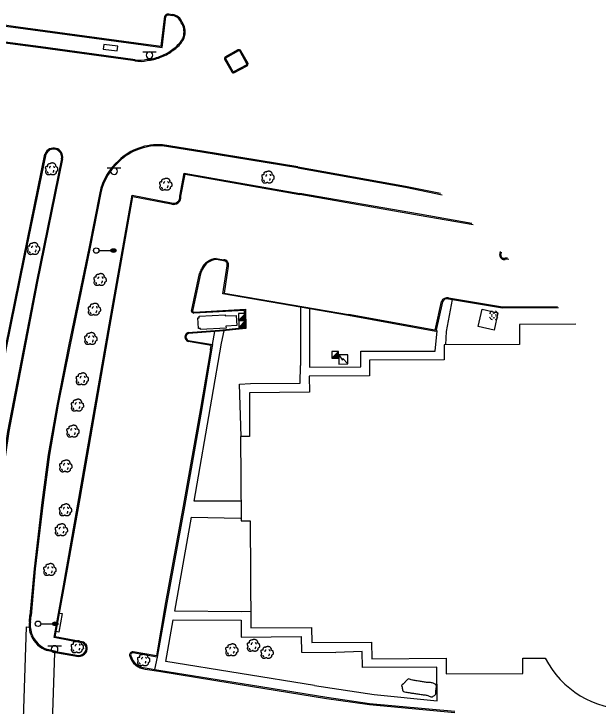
# Model space of a CAD drawing. Extents: x 2145380 to 2156929, y 139568 to 149130.
# Drawn here: x 2151940.9 to 2152263.4, y 143482 to 143864.4 of the extents above; entities that cross this region are included whole.
import ezdxf

# ---------------------------------------------------------------- set-up
doc = ezdxf.new("R2010")
doc.units = 0
for name, color, linetype in [('TOPO_Asphalt', 7, 'Continuous'), ('TOPO_Building', 7, 'Continuous'), ('TOPO_Concrete', 7, 'Continuous'), ('TOPO_Curb Back', 7, 'Continuous'), ('TOPO_DRAIN_Inlet Grate', 7, 'Continuous'), ('TOPO_DRAIN_Manhole', 7, 'Continuous'), ('TOPO_Light Pole', 7, 'Continuous'), ('TOPO_Misc', 7, 'Continuous'), ('TOPO_Misc Line', 7, 'Continuous'), ('TOPO_Shrub', 7, 'Continuous'), ('TOPO_Sidewalk', 7, 'Continuous'), ('TOPO_Sign', 7, 'Continuous'), ('TOPO_Tree', 7, 'Continuous')]:
    doc.layers.add(name, color=color, linetype=linetype)

# ---------------------------------------------------------------- blocks, each defined once
blk = doc.blocks.new('LP')
at = {"layer": 'TOPO_Light Pole'}
blk.add_line((3.81, 0), (20.32, 0), dxfattribs=at)
for points in [[(20.32, 0), (27.94, 0)], [(20.32, 0), (23.5, 0)], [(20.83, 1.27), (27.43, 1.27)], [(20.83, 1.27), (23.5, 1.27)], [(23.71, 1.27), (27.43, 1.27)], [(23.71, 0), (27.94, 0)], [(20.83, -1.27), (27.43, -1.27)], [(20.83, -1.27), (23.5, -1.27)], [(23.71, -1.27), (27.43, -1.27)]]:
    blk.add_lwpolyline(points, dxfattribs=at)
blk.add_circle((0, 0), 3.81, dxfattribs=at)
blk.add_ellipse((24.13, 0), major_axis=(3.81, 0), ratio=0.666667, dxfattribs=at)
blk = doc.blocks.new('MHEXST')
at = {"layer": 'TOPO_DRAIN_Manhole'}
for centre, radius, start, end in [((-0.1, 0.3), 12.7, 112.9748, 158.2636), ((-0.1, 0.1), 6.35, 157.9722, 204.161), ((-0.1, 0.1), 6.35, 66.1941, 113.691), ((-0.1, 0.3), 12.7, 22.0744, 68.6991), ((-0.1, 0.1), 6.35, 336.8023, 21.4046), ((-0.1, 0.3), 12.7, 202.6921, 248.1938), ((-0.1, 0.1), 6.35, 248.5791, 293.1995), ((-0.1, 0.3), 12.7, 291.7963, 337.3032)]:
    blk.add_arc(centre, radius, start, end, dxfattribs=at)
blk = doc.blocks.new('TREE')
at = {"layer": 'TOPO_Tree'}
for points in [[(-3.5, 17.6), (-3.1, 18.3), (-2.6, 18.8), (-1.9, 19.2), (-1, 19.7), (-0.2, 20), (0.7, 20.2), (1.6, 20.5), (2.5, 20.8), (3.4, 20.8), (4.1, 20.7), (4.8, 20.5), (5.5, 20.2), (6.4, 19.9), (7.3, 19.7), (8.2, 19.2), (9.4, 18.4), (10, 17.2), (10.8, 16), (11.2, 15.3), (11.6, 14.6), (11.9, 13.9), (12.2, 13.1), (11.4, 12), (11.9, 11.2), (12, 11), (12.2, 10.9), (12.4, 10.7), (12.9, 10.4), (13.5, 10), (14, 9.7), (14.7, 9.2), (15.4, 8.7), (16.1, 8.1), (16.7, 7.5), (16.9, 6.7), (17.1, 6), (17.6, 4.4), (17.7, 2.8), (17.7, 1.2), (17.7, -0.2), (17.8, -2.2), (16.6, -3), (15.5, -3.8), (14.3, -4.6), (13.2, -5.3)], [(-14.1, -0.4), (-14.2, 0.5), (-14.4, 1.4), (-14.6, 2.3), (-14.8, 3.2), (-15.5, 4), (-15.7, 4.9), (-15.8, 5.6), (-15.7, 6.3), (-15.7, 7), (-15.6, 7.9), (-15.7, 8.8), (-15.1, 9.7), (-14.6, 10.4), (-13.8, 10.5), (-13, 10.7), (-12.2, 11), (-11.1, 10), (-10.4, 10.7), (-9.4, 11.7), (-10.3, 13.3), (-9.8, 14.4), (-9.6, 15.1), (-9.3, 15.9), (-8.8, 16.5), (-8.2, 17.3), (-7.5, 17.7), (-6.7, 18.1), (-6.1, 18.4), (-5.6, 18.6), (-5.1, 18.7), (-4.5, 18.7), (-4, 18.5), (-3.5, 18.1)], [(13.2, -5.3), (13.3, -5.8), (13.4, -6.3), (13.4, -6.7), (13.8, -8.5), (12.2, -10), (10.8, -11.5), (10, -12.3), (9.1, -12.8), (8.2, -13.1), (6, -13.8), (3.3, -13.6), (1.3, -13.1), (0.5, -12.9), (-0.1, -11.4), (-0.8, -11.5), (-2, -11.6), (-3.3, -12.8), (-4.5, -13.1), (-6.1, -13.5), (-7.8, -14), (-9.3, -13.6), (-11.4, -13.1), (-12.8, -11.4), (-14.1, -9.4), (-15.3, -7.3), (-15.6, -5.1), (-15.1, -3), (-14.9, -1.9), (-13.9, -0.8), (-13.5, 0.1)], [(-4.2, 5.1), (-4.5, 6.1), (-4.3, 7.2), (-3.8, 8.2), (-3.3, 9.3), (-2.7, 10.3), (-1.6, 11)], [(5.9, 11.2), (6.5, 10.7), (7, 10.2), (7.4, 9.5), (7.9, 8.6), (8.3, 7.6), (8.5, 6.6)], [(-11.4, -4.5), (-11.5, -5.4), (-11, -6.3), (-10.1, -7.2), (-9.3, -8), (-8.5, -8.3), (-7.7, -8.1)], [(4.8, -6.3), (5.7, -5.7), (6.3, -4.9), (6.8, -3.9), (7.4, -2.8), (7.6, -1.7), (7.5, -0.6)]]:
    blk.add_open_spline(points, degree=3, dxfattribs=at)

msp = doc.modelspace()

# ---------------------------------------------------------------- linework, layer by layer
at = {"layer": 'TOPO_Asphalt'}
msp.add_line((2151963.27, 143511.74), (2151961.94, 143466.87), dxfattribs=at)
msp.add_lwpolyline([(2151947.18, 143452.43), (2151945.44, 143452.45), (2151947.81, 143525.76), (2151949.09, 143525.6)], dxfattribs=at)
at = {"layer": 'TOPO_Building'}
msp.add_lwpolyline([(2152251.03, 143692.99), (2152219.94, 143692.81), (2152220, 143681.83), (2152178.43, 143681.58), (2152178.48, 143673.36), (2152137.13, 143673.11), (2152137.18, 143664.41), (2152103.96, 143664.21), (2152104.01, 143655.36), (2152070.89, 143655.17), (2152071.03, 143631.05), (2152066.05, 143631.02), (2152066.32, 143584.39), (2152071.3, 143584.42), (2152071.65, 143525.32), (2152105.24, 143525.52), (2152105.29, 143517.09), (2152138.38, 143517.28), (2152138.43, 143508.21), (2152179.57, 143508.45), (2152179.62, 143499.87), (2152221.94, 143500.12), (2152221.89, 143508.48), (2152234.19, 143508.56)], dxfattribs=at)
msp.add_arc((2152280.59, 143532.41), 52.17, 207.2069, 333.4633, dxfattribs=at)
at = {"layer": 'TOPO_Concrete'}
msp.add_lwpolyline([(2152208.11, 143699.23), (2152205.96, 143689.75), (2152197.25, 143691.72), (2152199.4, 143701.21), (2152208.11, 143699.23)], dxfattribs=at)
at = {"layer": 'TOPO_Curb Back'}
for p, q in [((2151902.83, 143862.73), (2151943.34, 143857.29)), ((2152022.26, 143846.52), (2152024.26, 143863.15)), ((2152022.78, 143845.84), (2152024.84, 143862.97)), ((2152026.15, 143863.81), (2152028.5, 143863.51)), ((2152026.17, 143864.42), (2152028.59, 143864.1)), ((2151902.14, 143862.22), (2151943.26, 143856.69)), ((2151943.26, 143856.69), (2152012.35, 143847.25)), ((2151943.34, 143857.29), (2152012.43, 143847.85)), ((2151955.67, 143845.68), (2151911.7, 143851.44)), ((2151955.75, 143846.27), (2151911.78, 143852.03)), ((2152012.35, 143847.25), (2152022.78, 143845.84)), ((2152012.43, 143847.85), (2152022.26, 143846.52)), ((2152006.48, 143838.7), (2151955.67, 143845.68)), ((2152006.56, 143839.29), (2151955.75, 143846.27)), ((2152007.73, 143838.5), (2152006.48, 143838.7)), ((2152007.84, 143839.09), (2152006.56, 143839.29))]:
    msp.add_line(p, q, dxfattribs=at)
for points in [[(2152064.59, 143844.55), (2152057.41, 143840.43)], [(2152064.83, 143844), (2152057.71, 143839.91)], [(2152069.58, 143836.75), (2152065.74, 143843.69)], [(2152070.17, 143836.92), (2152066.25, 143844.01)], [(2152057.77, 143839.69), (2152061.68, 143832.63)], [(2152057.24, 143839.4), (2152061.18, 143832.3)], [(2152062.35, 143832.48), (2152069.35, 143836.24)], [(2152062.62, 143831.95), (2152069.7, 143835.74)], [(2152097.61, 143779.34), (2152044.73, 143788.06), (2152022.82, 143791.45)], [(2152097.71, 143779.93), (2152044.83, 143788.65), (2152022.89, 143792.05)], [(2151914.77, 143513.33), (2151916.81, 143542.48), (2151920.1, 143577.84), (2151927.2, 143630.09), (2151936.21, 143680.08), (2151946.36, 143729.94), (2151958.05, 143787)], [(2151915.37, 143513.29), (2151917.41, 143542.43), (2151920.7, 143577.77), (2151927.8, 143630), (2151936.8, 143679.97), (2151946.95, 143729.82), (2151958.63, 143786.88)], [(2151967.23, 143784.37), (2151953.4, 143716.65), (2151937.43, 143633.77), (2151931.97, 143596.9), (2151928.59, 143567.91), (2151925.61, 143539.07), (2151923.93, 143512.09)], [(2151967.82, 143784.25), (2151953.99, 143716.53), (2151938.02, 143633.67), (2151932.57, 143596.82), (2151929.18, 143567.84), (2151926.21, 143539.02), (2151924.53, 143512.02)], [(2152097.61, 143779.34), (2152157.06, 143768.6), (2152177.29, 143764.52)], [(2152097.71, 143779.93), (2152157.17, 143769.19), (2152176.49, 143765.29)], [(2152032.49, 143763.71), (2152034.96, 143776.5), (2152098.83, 143765.24)], [(2152033.1, 143763.69), (2152035.44, 143775.81), (2152098.73, 143764.65)], [(2151988.26, 143765.59), (2151982.43, 143735.64), (2151971.13, 143680.85), (2151964.7, 143648.84), (2151959.91, 143621.07), (2151956.41, 143594.51), (2151952.01, 143557.93), (2151949.75, 143532.14)], [(2151988.85, 143765.47), (2151983.01, 143735.52), (2151971.71, 143680.73), (2151965.29, 143648.73), (2151960.5, 143620.98), (2151957, 143594.44), (2151952.6, 143557.87), (2151950.35, 143532.11)], [(2151979.23, 143516.86), (2151963.06, 143519.85), (2151968.21, 143548.51), (2151976.84, 143596.75), (2151992.95, 143689.49), (2152006.13, 143764.26), (2152027.92, 143759.97)], [(2151979.59, 143517.4), (2151963.76, 143520.33), (2151968.8, 143548.4), (2151977.43, 143596.65), (2151993.54, 143689.39), (2152006.61, 143763.55), (2152027.76, 143759.39)], [(2152194.41, 143747.91), (2152164.64, 143753.1), (2152098.73, 143764.65)], [(2152193.64, 143748.65), (2152164.74, 143753.69), (2152098.83, 143765.24)], [(2152209.16, 143731.21), (2152209.55, 143733.22)], [(2152209.75, 143731.14), (2152210.06, 143732.72)], [(2152056.66, 143728.02), (2152052.58, 143728.69)], [(2152052.6, 143729.29), (2152056.72, 143728.62)], [(2152213.48, 143729.41), (2152211.99, 143729.43)], [(2152214.1, 143728.81), (2152212.07, 143728.83)], [(2152177.46, 143705.41), (2152173.82, 143688.97), (2152125.57, 143697.75), (2152056.31, 143709.72), (2152058.57, 143725.16)], [(2152059.16, 143725.01), (2152056.99, 143710.21), (2152125.67, 143698.35)], [(2152039.01, 143700.11), (2152043.34, 143720.98)], [(2152043.92, 143720.82), (2152039.59, 143700.22)], [(2152180.78, 143707.01), (2152210.57, 143702), (2152241.59, 143702.14)], [(2152180.88, 143707.6), (2152210.62, 143702.6), (2152240.98, 143702.74)], [(2152176.87, 143705.52), (2152173.36, 143689.66), (2152125.68, 143698.35)], [(2152037.11, 143688.42), (2152054.32, 143689.74), (2152068.42, 143691.08), (2152068.13, 143700.59), (2152040.33, 143699.08)], [(2152040.35, 143699.68), (2152068.71, 143701.22), (2152069.03, 143690.53), (2152054.37, 143689.14), (2152037.23, 143687.83)], [(2152037.17, 143684.06), (2152050.55, 143681.78), (2152050.02, 143678.78), (2152044.57, 143646.4), (2152035.01, 143592.34), (2152025.25, 143539.13), (2152020.03, 143509.1), (2152006.61, 143511.39)], [(2152049.43, 143678.89), (2152049.85, 143681.29), (2152037.02, 143683.48)], [(2152049.43, 143678.9), (2152043.98, 143646.5), (2152034.42, 143592.45), (2152024.66, 143539.24), (2152019.54, 143509.79), (2152006.73, 143511.98)], [(2151949.45, 143528.6), (2151949.75, 143532.15)], [(2151950.04, 143528.53), (2151950.35, 143532.1)], [(2151963.9, 143511.61), (2151959.31, 143512.72)], [(2151964.04, 143512.19), (2151959.48, 143513.29)], [(2151963.92, 143511.6), (2151976.49, 143509.48)], [(2151964.03, 143512.19), (2151976.54, 143510.08)], [(2152013.44, 143503.12), (2152020.97, 143501.84), (2152071.58, 143493.71), (2152113.59, 143486.89), (2152137.29, 143483.53), (2152184.38, 143479.16)], [(2152013.36, 143502.52), (2152020.87, 143501.25), (2152071.49, 143493.12), (2152113.5, 143486.3), (2152137.22, 143482.93), (2152184.32, 143478.57)]]:
    msp.add_lwpolyline(points, dxfattribs=at)
for centre, radius, start, end in [((2152026.28, 143862.16), 2.26, 92.9354, 153.9994), ((2152026.28, 143862.16), 1.66, 94.6712, 150.7631), ((2152027.26, 143857.09), 6.54, 21.8168, 79.0954), ((2152027.26, 143857.09), 7.14, 22.3057, 79.2455), ((2152025.69, 143854.49), 9.15, 348.0448, 33.34), ((2152025.69, 143854.49), 9.75, 348.176, 32.9863), ((2152028.31, 143853.45), 6.39, 326.5985, 352.3362), ((2152028.31, 143853.45), 6.99, 326.7411, 352.1521), ((2152017.56, 143861.11), 19.65, 301.744, 315.8565), ((2152023.97, 143855.54), 11.17, 313.4764, 329.8997), ((2152023.97, 143855.54), 11.77, 313.5366, 329.8177), ((2152015.67, 143859.43), 19.38, 286.9509, 309.1443), ((2152015.67, 143859.43), 19.98, 287.0669, 309.0341), ((2152017.56, 143861.12), 20.25, 301.855, 315.8175), ((2152065.06, 143843.17), 1.46, 35.1394, 108.7351), ((2152065.06, 143843.17), 0.858, 37.0315, 105.3405), ((2152013.97, 143856.88), 17.59, 271.2996, 294.6946), ((2152013.97, 143856.88), 18.19, 271.549, 294.5639), ((2152058.01, 143839.81), 0.872, 123.1998, 208.6034), ((2152058.01, 143839.81), 0.272, 123.1992, 208.2466), ((2152010.72, 143851.76), 13.59, 257.293, 285.982), ((2152010.72, 143851.76), 12.99, 257.207, 286.3145), ((2152068.85, 143836.77), 0.728, 313.5557, 358.5769), ((2152068.85, 143836.77), 1.33, 309.5668, 6.5747), ((2152062.11, 143832.99), 1.16, 216.3835, 295.9064), ((2152062.11, 143832.99), 0.558, 219.6254, 294.8778), ((2151962.82, 143785.23), 5.09, 348.9494, 159.0858), ((2152020.5, 143760.6), 31.54, 85.661, 133.546), ((2152020.5, 143760.6), 30.94, 85.7043, 133.5664), ((2151962.82, 143785.23), 4.49, 348.981, 159.0854), ((2152020.85, 143758.45), 33.37, 131.4458, 167.6338), ((2152020.85, 143758.45), 32.77, 131.4259, 167.6218), ((2152029.08, 143763.21), 4.04, 250.9401, 6.8095), ((2152029.08, 143763.21), 3.44, 250.2753, 8.3084), ((2152053.44, 143719.37), 9.95, 94.8371, 155.0531), ((2152053.44, 143719.37), 9.35, 95.2819, 155.0782), ((2152211.5, 143731.1), 2.35, 177.4788, 283.964), ((2152211.5, 143731.1), 1.75, 178.84, 286.2929), ((2152056.62, 143725.93), 2.09, 338.4858, 88.8986), ((2152056.62, 143725.93), 2.69, 340.0496, 87.937), ((2152066.51, 143712.93), 24.53, 154.2814, 160.8411), ((2152066.51, 143712.93), 23.93, 154.2737, 160.752), ((2152180.21, 143703.96), 3.7, 79.5268, 153.7574), ((2152180.21, 143703.96), 3.1, 79.4403, 153.7574), ((2152040.47, 143700.62), 1.55, 199.4259, 264.7213), ((2152040.52, 143700.72), 1.06, 208.1728, 260.8731), ((2152037.89, 143685.94), 2.6, 107.4126, 250.5037), ((2152037.89, 143685.94), 2, 109.2444, 249.1245), ((2151964.45, 143526.65), 15.13, 172.609, 201.379), ((2151964.45, 143526.65), 14.53, 172.5592, 201.3557), ((2151964.17, 143526.85), 14.95, 202.5081, 251.0131), ((2151964.17, 143526.85), 14.35, 202.5317, 250.9015), ((2151987.95, 143522.87), 10.59, 214.5768, 226.6607), ((2151987.95, 143522.87), 9.99, 213.1705, 227.6239), ((2151976.57, 143514.15), 4.24, 327.617, 13.8777), ((2151976.57, 143514.15), 4.84, 327.298, 16.0609), ((2151976.52, 143514.66), 5.18, 269.7238, 322.7609), ((2151976.52, 143514.66), 4.58, 270.3151, 322.4629), ((2152006.4, 143510.36), 1.66, 78.4629, 207.4685), ((2152006.4, 143510.36), 1.05, 77.9936, 210.5329), ((2152014.31, 143512.22), 9.74, 195.6119, 264.3755), ((2152014.31, 143512.22), 9.14, 195.1833, 264.5042)]:
    msp.add_arc(centre, radius, start, end, dxfattribs=at)
at = {"layer": 'TOPO_DRAIN_Inlet Grate'}
msp.add_lwpolyline([(2151966.08, 143533.29), (2151967.59, 143533.14), (2151965.79, 143522.94), (2151964.27, 143523.21)], dxfattribs=at)
at = {"layer": 'TOPO_Misc'}
for p, q in [((2152064.96, 143695.11), (2152068.7, 143698.86)), ((2152068.11, 143698.26), (2152068.7, 143698.26)), ((2152068.3, 143698.45), (2152068.7, 143698.45)), ((2152068.49, 143698.64), (2152068.7, 143698.64)), ((2152068.67, 143698.82), (2152068.7, 143698.82)), ((2152065.03, 143691.25), (2152068.77, 143695)), ((2152065.12, 143695.27), (2152068.71, 143695.27)), ((2152065.31, 143695.46), (2152068.71, 143695.46)), ((2152065.49, 143695.64), (2152068.71, 143695.64)), ((2152065.68, 143695.83), (2152068.71, 143695.83)), ((2152065.87, 143696.02), (2152068.71, 143696.02)), ((2152066.06, 143696.21), (2152068.71, 143696.21)), ((2152066.25, 143696.4), (2152068.71, 143696.4)), ((2152066.43, 143696.58), (2152068.7, 143696.58)), ((2152066.62, 143696.77), (2152068.7, 143696.77)), ((2152066.8, 143696.95), (2152068.7, 143696.95)), ((2152066.98, 143697.14), (2152068.7, 143697.14)), ((2152067.17, 143697.33), (2152068.7, 143697.33)), ((2152067.36, 143697.51), (2152068.7, 143697.51)), ((2152067.55, 143697.7), (2152068.7, 143697.7)), ((2152067.73, 143697.88), (2152068.7, 143697.88)), ((2152067.92, 143698.07), (2152068.7, 143698.07)), ((2152068.18, 143694.41), (2152068.77, 143694.41)), ((2152068.37, 143694.59), (2152068.77, 143694.59)), ((2152068.56, 143694.79), (2152068.77, 143694.79)), ((2152068.74, 143694.97), (2152068.77, 143694.97)), ((2152065.19, 143691.42), (2152068.78, 143691.42)), ((2152065.38, 143691.61), (2152068.78, 143691.61)), ((2152065.56, 143691.79), (2152068.78, 143691.79)), ((2152065.75, 143691.98), (2152068.78, 143691.98)), ((2152065.93, 143692.16), (2152068.78, 143692.16)), ((2152066.13, 143692.35), (2152068.78, 143692.35)), ((2152066.32, 143692.54), (2152068.78, 143692.54)), ((2152066.5, 143692.73), (2152068.77, 143692.73)), ((2152066.69, 143692.92), (2152068.77, 143692.92)), ((2152066.87, 143693.1), (2152068.77, 143693.1)), ((2152067.05, 143693.28), (2152068.77, 143693.28)), ((2152067.24, 143693.47), (2152068.77, 143693.47)), ((2152067.43, 143693.66), (2152068.77, 143693.66)), ((2152067.62, 143693.85), (2152068.77, 143693.85)), ((2152067.8, 143694.03), (2152068.77, 143694.03)), ((2152067.99, 143694.22), (2152068.77, 143694.22)), ((2152116.38, 143674.2), (2152120.11, 143677.95)), ((2152117.47, 143675.3), (2152120.12, 143675.3)), ((2152117.66, 143675.49), (2152120.12, 143675.49)), ((2152117.84, 143675.67), (2152120.11, 143675.67)), ((2152118.03, 143675.87), (2152120.11, 143675.87)), ((2152118.22, 143676.05), (2152120.11, 143676.05)), ((2152118.4, 143676.23), (2152120.11, 143676.23)), ((2152118.59, 143676.42), (2152120.11, 143676.42)), ((2152118.77, 143676.61), (2152120.11, 143676.61)), ((2152118.96, 143676.8), (2152120.11, 143676.8)), ((2152119.15, 143676.98), (2152120.11, 143676.98)), ((2152119.34, 143677.17), (2152120.11, 143677.17)), ((2152119.53, 143677.36), (2152120.11, 143677.36)), ((2152119.71, 143677.54), (2152120.11, 143677.54)), ((2152119.9, 143677.73), (2152120.11, 143677.73)), ((2152120.08, 143677.92), (2152120.11, 143677.92)), ((2152116.53, 143674.37), (2152120.12, 143674.37)), ((2152116.72, 143674.56), (2152120.12, 143674.56)), ((2152116.91, 143674.74), (2152120.12, 143674.74)), ((2152117.1, 143674.93), (2152120.12, 143674.93)), ((2152117.28, 143675.11), (2152120.12, 143675.11))]:
    msp.add_line(p, q, dxfattribs=at)
for points in [[(2152068.71, 143695.11), (2152068.7, 143698.86), (2152064.96, 143698.85), (2152064.96, 143695.11), (2152068.71, 143695.11)], [(2152068.78, 143691.26), (2152068.77, 143695), (2152065.03, 143695), (2152065.03, 143691.25), (2152068.78, 143691.26)], [(2152120.12, 143674.21), (2152120.11, 143677.95), (2152116.37, 143677.95), (2152116.38, 143674.2), (2152120.12, 143674.21)], [(2152125.2, 143671.01), (2152125.19, 143676), (2152120.2, 143675.99), (2152120.21, 143671), (2152125.2, 143671.01)], [(2152120.2, 143675.99), (2152122.31, 143673.13), (2152122.53, 143674.07), (2152125.2, 143671.01)]]:
    msp.add_lwpolyline(points, dxfattribs=at)
at = {"layer": 'TOPO_Misc Line'}
msp.add_lwpolyline([(2152058.01, 143690.79), (2152043.94, 143690), (2152043.9, 143690.64), (2152042.73, 143690.57), (2152042.4, 143696.44), (2152043.27, 143696.49), (2152043.22, 143697.35), (2152057.56, 143698.14), (2152057.6, 143697.54), (2152063.69, 143697.88), (2152064, 143692.25), (2152057.95, 143691.92)], close=True, dxfattribs=at)
at = {"layer": 'TOPO_Shrub'}
msp.add_open_spline([(2152154.96, 143493.41), (2152154.96, 143493.41), (2152156.04, 143494.52), (2152157.12, 143495.63), (2152158.2, 143496.75), (2152158.79, 143497.35), (2152159.87, 143496.58), (2152160.69, 143496.44), (2152163.02, 143496.05), (2152165.36, 143495.65), (2152167.7, 143495.26), (2152169.55, 143494.94), (2152171.4, 143495.19), (2152173.24, 143494.23), (2152174.43, 143493.61), (2152173.96, 143491.83), (2152173.89, 143490.65), (2152173.84, 143489.79), (2152174.04, 143488.8), (2152173.17, 143488.09), (2152171.51, 143486.73), (2152169.8, 143487.97), (2152168.13, 143488.19), (2152165.69, 143488.52), (2152163.24, 143488.84), (2152160.8, 143489.21), (2152159.99, 143489.33), (2152159.19, 143489.47), (2152158.38, 143489.62), (2152157.32, 143489.82), (2152155.68, 143489.95), (2152155.46, 143491), (2152155.3, 143491.8), (2152155.13, 143492.61), (2152154.96, 143493.41)], degree=3, dxfattribs=at)
at = {"layer": 'TOPO_Sidewalk'}
for p, q in [((2152099.14, 143702.32), (2152099.17, 143670.16)), ((2152050.55, 143681.78), (2152051.82, 143688.95)), ((2152020.03, 143509.1), (2152018.57, 143502.25))]:
    msp.add_line(p, q, dxfattribs=at)
for points in [[(2152182.89, 143706.66), (2152179.5, 143689.04), (2152179.1, 143681.59)], [(2152104.06, 143701.47), (2152104.07, 143671.31), (2152104.15, 143669.32), (2152132.45, 143669.35), (2152132.43, 143678.09), (2152173.49, 143678.17), (2152174.63, 143689.26), (2152173.92, 143689.41)], [(2152066.3, 143595.24), (2152040.36, 143595.31), (2152050.16, 143651.54), (2152055.58, 143682.59), (2152056.93, 143689.39), (2152051.52, 143688.93)], [(2152066.39, 143631.03), (2152065.54, 143659.93), (2152071.47, 143660.24), (2152098.98, 143660.39), (2152099.17, 143670.16)], [(2152071.59, 143534.26), (2152066.36, 143534.08), (2152029.73, 143534.45), (2152038.88, 143586.46), (2152065.94, 143585.79)], [(2152106.8, 143493.48), (2152024.76, 143506.67), (2152028.89, 143529.73), (2152066.37, 143529.5), (2152066.45, 143520.1), (2152099.52, 143520.48), (2152099.62, 143511.88), (2152118.57, 143511.71)], [(2152106.8, 143493.48), (2152139.7, 143488.54), (2152174.54, 143484.99), (2152174.36, 143503.49), (2152133.32, 143503.4), (2152133.12, 143512.17), (2152118.57, 143511.71)]]:
    msp.add_lwpolyline(points, dxfattribs=at)
at = {"layer": 'TOPO_Sign'}
msp.add_lwpolyline([(2151990.27, 143844.91), (2151997.88, 143843.97), (2151998.2, 143846.57), (2151990.59, 143847.5)], close=True, dxfattribs=at)
for points in [[(2152012.01, 143843.44), (2152019.5, 143843.44)], [(2152015.76, 143843.44), (2152015.76, 143843.44)], [(2152013.89, 143841.57), (2152013.89, 143841.57)], [(2152015.76, 143839.7), (2152015.76, 143839.7)], [(2152017.63, 143841.57), (2152017.63, 143841.57)], [(2151992.44, 143779.4), (2151999.93, 143779.41)], [(2151996.19, 143779.4), (2151996.19, 143779.4)], [(2151994.32, 143777.53), (2151994.32, 143777.53)], [(2151996.19, 143775.66), (2151996.19, 143775.66)], [(2151998.06, 143777.53), (2151998.06, 143777.53)], [(2151959.62, 143515.39), (2151967.12, 143515.4)], [(2151963.37, 143515.39), (2151963.37, 143515.39)], [(2151961.51, 143513.52), (2151961.51, 143513.52)], [(2151963.37, 143511.66), (2151963.37, 143511.66)], [(2151965.24, 143513.52), (2151965.24, 143513.52)]]:
    msp.add_lwpolyline(points, dxfattribs=at)
for centre, start, end in [((2152015.76, 143841.57), 90, 180), ((2152015.76, 143841.57), 360, 90), ((2152015.76, 143841.57), 180, 270), ((2152015.76, 143841.57), 270, 0), ((2151996.19, 143777.53), 90, 180), ((2151996.19, 143777.53), 360, 90), ((2151996.19, 143777.53), 180, 270), ((2151996.19, 143777.53), 270, 0), ((2151963.37, 143513.52), 90, 180), ((2151963.37, 143513.52), 360, 90), ((2151963.37, 143513.52), 180, 270), ((2151963.37, 143513.52), 270, 0)]:
    msp.add_arc(centre, 1.87, start, end, dxfattribs=at)

# ---------------------------------------------------------------- block references
at = {"layer": 'TOPO_DRAIN_Manhole', "xscale": 0.19685000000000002, "yscale": 0.19685000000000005}
msp.add_blockref('MHEXST', (2152205.86, 143697.81), dxfattribs=at)
at = {"layer": 'TOPO_Light Pole', "xscale": 0.39370000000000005, "yscale": 0.3937000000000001}
for p in [(2151986.35, 143733.67), (2151954.22, 143527.52)]:
    msp.add_blockref('LP', p, dxfattribs=at)
at = {"layer": 'TOPO_Tree', "xscale": 0.19685000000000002, "yscale": 0.19685000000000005}
for p in [(2151961.53, 143778.13), (2152080.98, 143773.6), (2152024.55, 143769.64), (2151951.63, 143734.12), (2151988.29, 143717.02), (2151985.16, 143700.6), (2151983.19, 143684.42), (2151978.47, 143662.15), (2151975.78, 143647.63), (2151973.3, 143633.27), (2151969.37, 143614.03), (2151969.23, 143589.78), (2151966.94, 143578.79), (2151960.58, 143556.85), (2152072.97, 143514.97), (2151975.75, 143514.16), (2152061.06, 143512.48), (2152080.5, 143511.05), (2152012.35, 143506.95)]:
    msp.add_blockref('TREE', p, dxfattribs=at)

doc.saveas('drawing.dxf')
